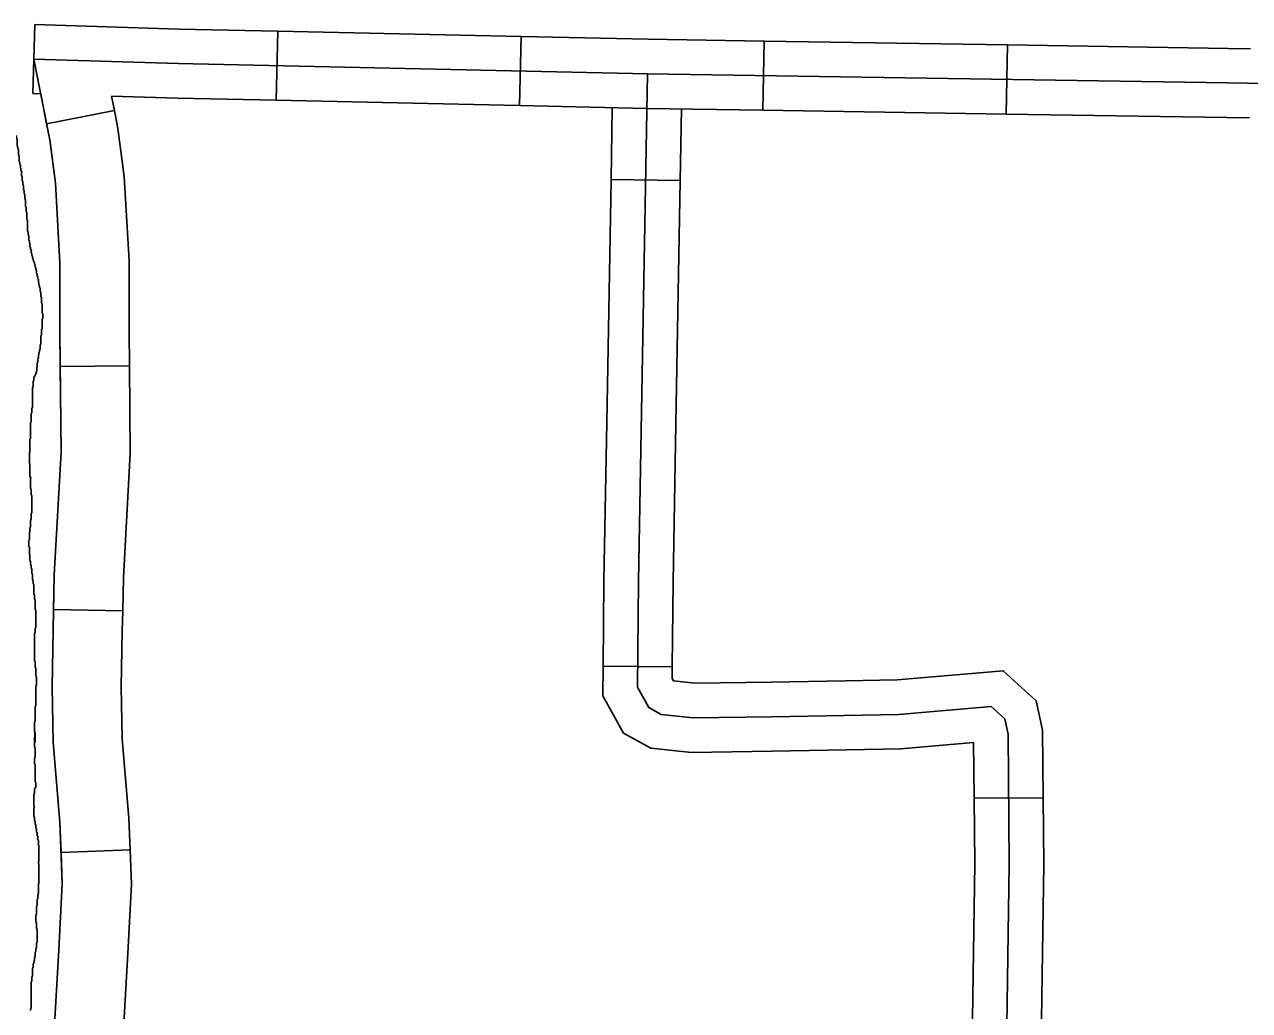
# Model space of a CAD drawing. Extents: x 813775 to 1157140, y 1757555 to 1979907.
# Drawn here: x 1021489 to 1026805, y 1868254 to 1872534 of the extents above; entities that cross this region are included whole.
import ezdxf

# ---------------------------------------------------------------- set-up
doc = ezdxf.new("R2010")
doc.units = 0
for name, color, linetype in [('Level 32', 7, 'Continuous'), ('Level 35', 7, 'Continuous'), ('Level 45', 7, 'Continuous')]:
    doc.layers.add(name, color=color, linetype=linetype)

msp = doc.modelspace()

# ---------------------------------------------------------------- linework, layer by layer
at = {"layer": 'Level 32'}
for p, q in [((1021524.3, 1872234.1), (1021533.7, 1872533.9)), ((1022581.3, 1872204.9), (1022587.9, 1872504.8)), ((1023637.1, 1872181.8), (1023643.6, 1872481.7)), ((1024693.8, 1872161.8), (1024698.5, 1872461.8)), ((1025749.7, 1872145.2), (1025754.4, 1872445.2)), ((1021878.8, 1872160.7), (1021584.4, 1872102.7)), ((1021943.9, 1871053.1), (1021644, 1871050.2)), ((1021914.7, 1869988.9), (1021614.8, 1869995.1)), ((1021947.2, 1868951.6), (1021647.4, 1868940.5))]:
    msp.add_line(p, q, dxfattribs=at)
for points in [[(1021533.7, 1872533.9), (1022159.9, 1872514.2), (1022587.9, 1872504.8)], [(1022587.9, 1872504.8), (1023643.6, 1872481.7)], [(1023643.6, 1872481.7), (1024195.3, 1872469.7), (1024698.5, 1872461.8)], [(1024698.5, 1872461.8), (1025754.4, 1872445.2)], [(1025754.4, 1872445.2), (1026712.2, 1872430.2), (1026810.4, 1872428.5)], [(1021529, 1872384), (1022155.9, 1872364.2), (1024192.5, 1872319.7), (1026709.8, 1872280.2), (1029365.4, 1872235.7), (1031101, 1872212.4)], [(1021617.9, 1868167.1), (1021637.6, 1868517.8), (1021652.4, 1868804.4), (1021642.5, 1869071.2), (1021612.9, 1869417.1), (1021608, 1869659.2), (1021612.9, 1869906.2), (1021617.9, 1870145.8), (1021647.5, 1870679.4), (1021642.5, 1871198.2), (1021642.5, 1871499.6), (1021622.8, 1871845.4), (1021598.1, 1872033.2), (1021529, 1872384)], [(1025757.7, 1869453.4), (1025742.9, 1869519.6), (1025683.6, 1869573.9), (1025283.8, 1869539.4), (1024731, 1869529.5), (1024390.4, 1869524.5), (1024252.2, 1869539.4), (1024197.9, 1869569), (1024148.5, 1869657.9), (1024153.5, 1870117.4), (1024192.5, 1872319.7)], [(1021524.3, 1872234), (1021558.8, 1872233)], [(1021584.4, 1872102.7), (1021558.8, 1872233)], [(1021878.8, 1872160.7), (1021866.4, 1872223.3)], [(1021866.4, 1872223.3), (1022151.9, 1872214.3), (1022581.3, 1872204.9)], [(1021943.9, 1871053.1), (1021942.5, 1871199.6), (1021942.5, 1871508.1), (1021921.7, 1871873.6), (1021894.3, 1872081.8), (1021878.8, 1872160.6)], [(1022581.3, 1872204.9), (1023637.1, 1872181.8)], [(1023637.1, 1872181.8), (1024189.6, 1872169.7), (1024693.8, 1872161.8)], [(1024693.8, 1872161.8), (1025749.7, 1872145.2)], [(1025749.7, 1872145.2), (1026707.4, 1872130.2), (1026805.4, 1872128.6)], [(1021644, 1871050.2), (1021642.5, 1871198.2), (1021642.5, 1871499.6), (1021622.8, 1871845.4), (1021598.1, 1872033.2), (1021584.4, 1872102.7)], [(1021614.8, 1869995.1), (1021617.9, 1870145.8), (1021647.5, 1870679.4), (1021644, 1871050.2)], [(1021914.7, 1869988.9), (1021917.7, 1870134.4), (1021947.6, 1870672.5), (1021943.9, 1871053.1)], [(1021647.4, 1868940.5), (1021642.5, 1869071.2), (1021612.9, 1869417.1), (1021608, 1869659.2), (1021612.9, 1869906.2), (1021614.8, 1869995.1)], [(1021947.2, 1868951.6), (1021942.1, 1869089.6), (1021912.7, 1869432.9), (1021908.1, 1869659.2), (1021912.9, 1869900.1), (1021914.7, 1869988.9)], [(1025415.1, 1861355.8), (1025441.8, 1861571.3), (1025461.5, 1862455.7), (1025525.7, 1863488.4), (1025560.2, 1864288.8), (1025713.2, 1866883.2), (1025742.9, 1867584.8), (1025762.6, 1868890.1), (1025757.7, 1869453.4)], [(1021596.9, 1867886.4), (1021617.9, 1868167.1), (1021637.6, 1868517.9), (1021652.4, 1868804.4), (1021647.4, 1868940.5)], [(1021896.1, 1867864), (1021917.2, 1868147.5), (1021937.2, 1868501.7), (1021952.7, 1868802.2), (1021947.2, 1868951.6)]]:
    msp.add_lwpolyline(points, dxfattribs=at)
at = {"layer": 'Level 35'}
for points in [[(1021517.9, 1871549.6), (1021517.9, 1871555.2), (1021515.1, 1871560.8), (1021515.1, 1871566.3), (1021512.3, 1871571.9), (1021512.3, 1871577.5), (1021512.3, 1871583.1), (1021509.6, 1871588.7), (1021509.6, 1871594.2), (1021506.8, 1871599.8), (1021506.8, 1871605.4), (1021506.8, 1871611), (1021506.8, 1871616.6), (1021504, 1871622.2), (1021504, 1871627.7), (1021504, 1871633.3), (1021501.2, 1871638.9), (1021501.2, 1871644.5), (1021501.2, 1871650.1), (1021501.2, 1871655.6), (1021501.2, 1871661.2), (1021501.2, 1871666.8), (1021501.2, 1871672.4), (1021501.2, 1871678), (1021501.2, 1871683.6), (1021498.4, 1871689.1), (1021498.4, 1871694.7), (1021498.4, 1871700.3), (1021498.4, 1871705.9), (1021498.4, 1871711.5), (1021498.4, 1871717), (1021495.6, 1871722.6), (1021495.6, 1871728.2), (1021495.6, 1871733.8), (1021495.6, 1871739.4), (1021492.8, 1871745), (1021492.8, 1871750.5), (1021492.8, 1871756.1), (1021492.8, 1871761.7), (1021492.8, 1871767.3), (1021492.8, 1871772.9), (1021490, 1871778.4), (1021490, 1871784), (1021490, 1871789.6), (1021490, 1871795.2), (1021487.2, 1871800.8), (1021487.2, 1871806.4), (1021487.2, 1871811.9), (1021484.5, 1871817.5), (1021484.5, 1871823.1), (1021484.5, 1871828.7), (1021484.5, 1871834.3), (1021481.7, 1871839.8), (1021481.7, 1871845.4), (1021481.7, 1871851), (1021478.9, 1871856.6), (1021478.9, 1871862.2), (1021478.9, 1871867.8), (1021478.9, 1871873.3), (1021476.1, 1871878.9), (1021476.1, 1871884.5), (1021476.1, 1871890.1), (1021476.1, 1871895.7), (1021473.3, 1871901.2), (1021473.3, 1871906.8), (1021470.5, 1871912.4), (1021470.5, 1871918), (1021470.5, 1871923.6), (1021467.7, 1871929.2), (1021467.7, 1871934.7), (1021464.9, 1871940.3), (1021464.9, 1871945.9), (1021464.9, 1871951.5), (1021464.9, 1871957.1), (1021464.9, 1871962.6), (1021462.1, 1871968.2), (1021462.1, 1871973.8), (1021462.1, 1871979.4), (1021462.1, 1871985), (1021462.1, 1871990.6), (1021459.3, 1871996.1), (1021459.3, 1872001.7), (1021456.6, 1872007.3), (1021456.6, 1872012.9), (1021456.6, 1872018.5), (1021456.6, 1872024.1), (1021456.6, 1872029.6), (1021456.6, 1872035.2), (1021453.8, 1872040.8), (1021453.8, 1872046.4), (1021453.8, 1872052)], [(1021543, 1871047.2), (1021543, 1871052.8), (1021543, 1871058.4), (1021543, 1871064), (1021545.8, 1871069.6), (1021545.8, 1871075.1), (1021545.8, 1871080.7), (1021548.6, 1871086.3), (1021548.6, 1871091.9), (1021548.6, 1871097.5), (1021551.4, 1871103), (1021551.4, 1871108.6), (1021554.2, 1871114.2), (1021554.2, 1871119.8), (1021557, 1871125.4), (1021557, 1871131), (1021557, 1871136.5), (1021557, 1871142.1), (1021559.8, 1871147.7), (1021559.8, 1871153.3), (1021559.8, 1871158.9), (1021559.8, 1871164.4), (1021559.8, 1871170), (1021559.8, 1871175.6), (1021559.8, 1871181.2), (1021562.6, 1871186.8), (1021562.6, 1871192.4), (1021562.6, 1871197.9), (1021562.6, 1871203.5), (1021562.6, 1871209.1), (1021565.4, 1871214.7), (1021565.4, 1871220.3), (1021565.4, 1871225.8), (1021565.4, 1871231.4), (1021565.4, 1871237), (1021565.4, 1871242.6), (1021565.4, 1871248.2), (1021565.4, 1871253.8), (1021568.1, 1871259.3), (1021568.1, 1871264.9), (1021568.1, 1871270.5), (1021568.1, 1871276.1), (1021565.4, 1871281.7), (1021565.4, 1871287.2), (1021565.4, 1871292.8), (1021565.4, 1871298.4), (1021565.4, 1871304), (1021565.4, 1871309.6), (1021565.4, 1871315.2), (1021565.4, 1871320.7), (1021562.6, 1871326.3), (1021562.6, 1871331.9), (1021562.6, 1871337.5), (1021562.6, 1871343.1), (1021562.6, 1871348.6), (1021559.8, 1871354.2), (1021559.8, 1871359.8), (1021559.8, 1871365.4), (1021559.8, 1871371), (1021557, 1871376.6), (1021557, 1871382.1), (1021557, 1871387.7), (1021554.2, 1871393.3), (1021554.2, 1871398.9), (1021551.4, 1871404.5), (1021551.4, 1871410), (1021548.6, 1871415.6), (1021548.6, 1871421.2), (1021548.6, 1871426.8), (1021545.8, 1871432.4), (1021545.8, 1871438), (1021543, 1871443.5), (1021543, 1871449.1), (1021540.2, 1871454.7), (1021540.2, 1871460.3), (1021540.2, 1871465.9), (1021537.5, 1871471.4), (1021537.5, 1871477), (1021534.7, 1871482.6), (1021534.7, 1871488.2), (1021531.9, 1871493.8), (1021531.9, 1871499.4), (1021529.1, 1871504.9), (1021526.3, 1871510.5), (1021526.3, 1871516.1), (1021523.5, 1871521.7), (1021523.5, 1871527.3), (1021520.7, 1871532.8), (1021520.7, 1871538.4), (1021517.9, 1871544), (1021517.9, 1871549.6)], [(1021526.3, 1870973.2), (1021526.3, 1870978.8), (1021526.3, 1870984.4), (1021529.1, 1870990), (1021529.1, 1870995.6), (1021529.1, 1871001.1), (1021531.9, 1871006.7), (1021534.7, 1871012.3), (1021537.5, 1871017.9), (1021543, 1871052.8)], [(1021520.7, 1870465.3), (1021520.7, 1870470.9), (1021520.7, 1870476.4), (1021520.7, 1870482), (1021520.7, 1870487.6), (1021517.9, 1870493.2), (1021517.9, 1870498.8), (1021517.9, 1870504.4), (1021517.9, 1870509.9), (1021517.9, 1870515.5), (1021515.1, 1870521.1), (1021515.1, 1870526.7), (1021515.1, 1870532.3), (1021515.1, 1870537.8), (1021515.1, 1870543.4), (1021515.1, 1870549), (1021515.1, 1870554.6), (1021515.1, 1870560.2), (1021515.1, 1870568.5), (1021512.3, 1870574.1), (1021512.3, 1870579.7), (1021512.3, 1870585.3), (1021512.3, 1870590.9), (1021512.3, 1870596.5), (1021512.3, 1870602), (1021512.3, 1870607.6), (1021512.3, 1870613.2), (1021512.3, 1870618.8), (1021512.3, 1870624.4), (1021509.6, 1870629.9), (1021509.6, 1870638.3), (1021509.6, 1870643.9), (1021509.6, 1870649.5), (1021509.6, 1870655.1), (1021509.6, 1870660.6), (1021509.6, 1870666.2), (1021509.6, 1870671.8), (1021512.3, 1870677.4), (1021512.3, 1870683), (1021512.3, 1870688.6), (1021512.3, 1870694.1), (1021512.3, 1870699.7), (1021512.3, 1870705.3), (1021512.3, 1870710.9), (1021512.3, 1870716.5), (1021512.3, 1870722), (1021512.3, 1870727.6), (1021512.3, 1870733.2), (1021515.1, 1870738.8), (1021515.1, 1870744.4), (1021515.1, 1870750), (1021515.1, 1870755.5), (1021515.1, 1870761.1), (1021515.1, 1870766.7), (1021515.1, 1870772.3), (1021515.1, 1870777.9), (1021515.1, 1870783.4), (1021515.1, 1870789), (1021515.1, 1870794.6), (1021515.1, 1870800.2), (1021515.1, 1870805.8), (1021517.9, 1870811.4), (1021517.9, 1870816.9), (1021517.9, 1870822.5), (1021517.9, 1870828.1), (1021517.9, 1870833.7), (1021517.9, 1870839.3), (1021517.9, 1870844.8), (1021520.7, 1870850.4), (1021520.7, 1870856), (1021520.7, 1870861.6), (1021520.7, 1870867.2), (1021523.5, 1870872.8), (1021523.5, 1870878.3), (1021523.5, 1870883.9), (1021523.5, 1870889.5), (1021523.5, 1870895.1), (1021523.5, 1870900.7), (1021523.5, 1870906.2), (1021523.5, 1870911.8), (1021523.5, 1870917.4), (1021523.5, 1870923), (1021523.5, 1870928.6), (1021523.5, 1870934.2), (1021523.5, 1870939.7), (1021523.5, 1870945.3), (1021523.5, 1870950.9), (1021523.5, 1870956.5), (1021526.3, 1870962.1), (1021526.3, 1870967.6), (1021526.3, 1870973.2)], [(1021537.5, 1869962.9), (1021537.5, 1869968.5), (1021537.5, 1869974.1), (1021537.5, 1869979.7), (1021537.5, 1869985.2), (1021537.5, 1869990.8), (1021534.7, 1869996.4), (1021534.7, 1870002), (1021534.7, 1870007.6), (1021534.7, 1870013.2), (1021534.7, 1870018.7), (1021534.7, 1870024.3), (1021534.7, 1870029.9), (1021534.7, 1870035.5), (1021531.9, 1870041.1), (1021531.9, 1870046.6), (1021531.9, 1870052.2), (1021531.9, 1870057.8), (1021529.1, 1870063.4), (1021529.1, 1870069), (1021529.1, 1870074.6), (1021529.1, 1870080.1), (1021529.1, 1870085.7), (1021529.1, 1870091.3), (1021529.1, 1870096.9), (1021529.1, 1870102.5), (1021526.3, 1870108), (1021526.3, 1870113.6), (1021526.3, 1870119.2), (1021523.5, 1870124.8), (1021523.5, 1870130.4), (1021523.5, 1870136), (1021523.5, 1870141.5), (1021523.5, 1870147.1), (1021520.7, 1870152.7), (1021520.7, 1870158.3), (1021520.7, 1870163.9), (1021520.7, 1870169.4), (1021517.9, 1870175), (1021517.9, 1870180.6), (1021517.9, 1870186.2), (1021515.1, 1870191.8), (1021515.1, 1870197.4), (1021515.1, 1870202.9), (1021512.3, 1870208.5), (1021512.3, 1870214.1), (1021512.3, 1870219.7), (1021512.3, 1870225.3), (1021512.3, 1870230.8), (1021509.6, 1870236.4), (1021509.6, 1870242), (1021509.6, 1870247.6), (1021509.6, 1870253.2), (1021509.6, 1870258.8), (1021509.6, 1870264.3), (1021506.8, 1870269.9), (1021506.8, 1870275.5), (1021506.8, 1870281.1), (1021506.8, 1870286.7), (1021506.8, 1870292.2), (1021509.6, 1870297.8), (1021509.6, 1870303.4), (1021509.6, 1870309), (1021509.6, 1870314.6), (1021509.6, 1870320.2), (1021509.6, 1870325.7), (1021512.3, 1870331.3), (1021512.3, 1870336.9), (1021512.3, 1870342.5), (1021512.3, 1870348.1), (1021515.1, 1870353.6), (1021515.1, 1870359.2), (1021515.1, 1870364.8), (1021515.1, 1870370.4), (1021515.1, 1870376), (1021515.1, 1870381.6), (1021517.9, 1870387.1), (1021517.9, 1870392.7), (1021517.9, 1870398.3), (1021517.9, 1870403.9), (1021517.9, 1870409.5), (1021520.7, 1870415), (1021520.7, 1870420.6), (1021520.7, 1870426.2), (1021520.7, 1870431.8), (1021520.7, 1870437.4), (1021520.7, 1870443), (1021520.7, 1870448.5), (1021520.7, 1870454.1), (1021520.7, 1870459.7), (1021520.7, 1870465.3)], [(1021534.7, 1869460.5), (1021531.9, 1869466.1), (1021531.9, 1869471.7), (1021531.9, 1869477.3), (1021531.9, 1869482.9), (1021531.9, 1869488.5), (1021531.9, 1869494), (1021531.9, 1869499.6), (1021531.9, 1869505.2), (1021534.7, 1869510.8), (1021534.7, 1869516.4), (1021534.7, 1869521.9), (1021534.7, 1869527.5), (1021534.7, 1869533.1), (1021534.7, 1869538.7), (1021534.7, 1869544.3), (1021534.7, 1869549.9), (1021534.7, 1869555.4), (1021534.7, 1869561), (1021534.7, 1869566.6), (1021534.7, 1869572.2), (1021537.5, 1869577.8), (1021537.5, 1869583.3), (1021537.5, 1869588.9), (1021537.5, 1869594.5), (1021537.5, 1869600.1), (1021537.5, 1869605.7), (1021537.5, 1869611.3), (1021537.5, 1869616.8), (1021537.5, 1869622.4), (1021537.5, 1869628), (1021537.5, 1869633.6), (1021537.5, 1869639.2), (1021537.5, 1869644.7), (1021537.5, 1869650.3), (1021537.5, 1869655.9), (1021537.5, 1869661.5), (1021540.2, 1869667.1), (1021540.2, 1869672.7), (1021540.2, 1869678.2), (1021540.2, 1869683.8), (1021540.2, 1869689.4), (1021540.2, 1869695), (1021540.2, 1869700.6), (1021537.5, 1869706.1), (1021537.5, 1869711.7), (1021537.5, 1869717.3), (1021537.5, 1869722.9), (1021537.5, 1869728.5), (1021537.5, 1869734.1), (1021537.5, 1869739.6), (1021534.7, 1869745.2), (1021534.7, 1869750.8), (1021534.7, 1869756.4), (1021534.7, 1869762), (1021534.7, 1869767.5), (1021531.9, 1869773.1), (1021531.9, 1869778.7), (1021531.9, 1869784.3), (1021531.9, 1869789.9), (1021531.9, 1869795.5), (1021531.9, 1869801), (1021531.9, 1869806.6), (1021531.9, 1869812.2), (1021531.9, 1869817.8), (1021531.9, 1869823.4), (1021531.9, 1869828.9), (1021531.9, 1869834.5), (1021531.9, 1869840.1), (1021531.9, 1869845.7), (1021531.9, 1869851.3), (1021531.9, 1869856.9), (1021531.9, 1869862.4), (1021531.9, 1869868), (1021531.9, 1869873.6), (1021531.9, 1869879.2), (1021531.9, 1869884.8), (1021531.9, 1869890.3), (1021534.7, 1869895.9), (1021534.7, 1869901.5), (1021534.7, 1869907.1), (1021534.7, 1869912.7), (1021537.5, 1869918.3), (1021537.5, 1869923.8), (1021537.5, 1869929.4), (1021537.5, 1869935), (1021537.5, 1869940.6), (1021537.5, 1869946.2), (1021537.5, 1869951.8), (1021537.5, 1869957.3), (1021537.5, 1869962.9)], [(1021534.7, 1869259), (1021534.7, 1869264.6), (1021534.7, 1869270.2), (1021534.7, 1869275.8), (1021534.7, 1869281.4), (1021534.7, 1869286.9), (1021534.7, 1869292.5), (1021534.7, 1869298.1), (1021534.7, 1869303.7), (1021534.7, 1869309.3), (1021534.7, 1869314.9), (1021534.7, 1869320.4), (1021531.9, 1869326), (1021531.9, 1869331.6), (1021531.9, 1869337.2), (1021531.9, 1869342.8), (1021531.9, 1869348.3), (1021534.7, 1869353.9), (1021534.7, 1869359.5), (1021534.7, 1869365.1), (1021534.7, 1869370.7), (1021534.7, 1869376.3), (1021534.7, 1869381.8), (1021534.7, 1869387.4), (1021534.7, 1869393), (1021531.9, 1869398.6), (1021531.9, 1869404.2), (1021531.9, 1869409.7), (1021534.7, 1869460.5), (1021534.7, 1869420.9), (1021534.7, 1869422.3)], [(1021545.8, 1868756.7), (1021548.6, 1868762.2), (1021548.6, 1868767.8), (1021548.6, 1868773.4), (1021548.6, 1868779), (1021548.6, 1868784.6), (1021548.6, 1868790.2), (1021548.6, 1868795.7), (1021548.6, 1868801.3), (1021551.4, 1868806.9), (1021551.4, 1868812.5), (1021551.4, 1868818.1), (1021551.4, 1868823.6), (1021551.4, 1868829.2), (1021551.4, 1868834.8), (1021551.4, 1868840.4), (1021551.4, 1868846), (1021551.4, 1868851.6), (1021551.4, 1868857.1), (1021551.4, 1868862.7), (1021551.4, 1868868.3), (1021551.4, 1868873.9), (1021551.4, 1868879.5), (1021551.4, 1868885), (1021551.4, 1868890.6), (1021548.6, 1868896.2), (1021551.4, 1868901.8), (1021551.4, 1868907.4), (1021551.4, 1868913), (1021551.4, 1868918.5), (1021551.4, 1868924.1), (1021551.4, 1868929.7), (1021551.4, 1868935.3), (1021551.4, 1868940.9), (1021551.4, 1868946.5), (1021551.4, 1868952), (1021551.4, 1868957.6), (1021551.4, 1868963.2), (1021551.4, 1868968.8), (1021548.6, 1868974.4), (1021548.6, 1868979.9), (1021548.6, 1868985.5), (1021548.6, 1868991.1), (1021545.8, 1868996.7), (1021545.8, 1869002.3), (1021545.8, 1869007.9), (1021543, 1869013.4), (1021543, 1869019), (1021543, 1869024.6), (1021540.2, 1869030.2), (1021540.2, 1869035.8), (1021540.2, 1869041.3), (1021537.5, 1869046.9), (1021537.5, 1869052.5), (1021537.5, 1869058.1), (1021534.7, 1869063.7), (1021534.7, 1869069.3), (1021534.7, 1869074.8), (1021531.9, 1869080.4), (1021531.9, 1869086), (1021531.9, 1869091.6), (1021529.1, 1869097.2), (1021529.1, 1869102.7), (1021529.1, 1869108.3), (1021529.1, 1869113.9), (1021529.1, 1869119.5), (1021529.1, 1869125.1), (1021529.1, 1869130.7), (1021531.9, 1869136.2), (1021529.1, 1869141.8), (1021529.1, 1869147.4), (1021529.1, 1869153), (1021529.1, 1869158.6), (1021529.1, 1869164.1), (1021529.1, 1869169.7), (1021529.1, 1869175.3), (1021529.1, 1869180.9), (1021529.1, 1869186.5), (1021529.1, 1869192.1), (1021531.9, 1869197.6), (1021531.9, 1869203.2), (1021531.9, 1869208.8), (1021531.9, 1869214.4), (1021534.7, 1869220), (1021537.5, 1869225.5), (1021537.5, 1869231.1), (1021537.5, 1869236.7), (1021537.5, 1869242.3), (1021534.7, 1869247.9), (1021534.7, 1869253.5), (1021534.7, 1869259)], [(1021515.1, 1868254.3), (1021515.1, 1868259.9), (1021517.9, 1868265.5), (1021517.9, 1868271), (1021517.9, 1868276.6), (1021517.9, 1868282.2), (1021517.9, 1868287.8), (1021517.9, 1868293.4), (1021517.9, 1868299), (1021517.9, 1868304.5), (1021517.9, 1868310.1), (1021517.9, 1868315.7), (1021517.9, 1868321.3), (1021517.9, 1868326.9), (1021517.9, 1868332.4), (1021517.9, 1868338), (1021517.9, 1868343.6), (1021517.9, 1868349.2), (1021517.9, 1868354.8), (1021517.9, 1868360.4), (1021517.9, 1868365.9), (1021517.9, 1868371.5), (1021517.9, 1868377.1), (1021520.7, 1868382.7), (1021520.7, 1868388.3), (1021520.7, 1868393.8), (1021520.7, 1868399.4), (1021523.5, 1868405), (1021523.5, 1868410.6), (1021523.5, 1868416.2), (1021523.5, 1868421.8), (1021523.5, 1868427.3), (1021523.5, 1868432.9), (1021523.5, 1868438.5), (1021526.3, 1868444.1), (1021526.3, 1868449.7), (1021526.3, 1868455.2), (1021529.1, 1868460.8), (1021529.1, 1868466.4), (1021531.9, 1868472), (1021531.9, 1868477.6), (1021531.9, 1868483.2), (1021534.7, 1868488.7), (1021534.7, 1868494.3), (1021534.7, 1868499.9), (1021534.7, 1868505.5), (1021537.5, 1868511.1), (1021537.5, 1868516.6), (1021537.5, 1868522.2), (1021540.2, 1868527.8), (1021540.2, 1868533.4), (1021540.2, 1868539), (1021540.2, 1868544.6), (1021543, 1868550.1), (1021543, 1868555.7), (1021543, 1868561.3), (1021543, 1868566.9), (1021543, 1868572.5), (1021543, 1868578), (1021543, 1868583.6), (1021543, 1868589.2), (1021543, 1868594.8), (1021543, 1868600.4), (1021543, 1868606), (1021540.2, 1868611.5), (1021540.2, 1868617.1), (1021540.2, 1868622.7), (1021540.2, 1868628.3), (1021540.2, 1868633.9), (1021537.5, 1868639.4), (1021537.5, 1868645), (1021537.5, 1868650.6), (1021537.5, 1868656.2), (1021537.5, 1868661.8), (1021537.5, 1868667.4), (1021540.2, 1868672.9), (1021540.2, 1868678.5), (1021540.2, 1868684.1), (1021540.2, 1868689.7), (1021540.2, 1868695.3), (1021540.2, 1868700.8), (1021540.2, 1868706.4), (1021543, 1868712), (1021543, 1868717.6), (1021543, 1868723.2), (1021543, 1868728.8), (1021543, 1868734.3), (1021545.8, 1868739.9), (1021545.8, 1868745.5), (1021545.8, 1868751.1), (1021545.8, 1868756.7)]]:
    msp.add_spline(points, degree=3, dxfattribs=at)
at = {"layer": 'Level 45'}
for p, q in [((1024334.3, 1871856.5), (1024034.3, 1871861.8)), ((1024299.5, 1869745.8), (1023999.5, 1869749.1)), ((1025910.1, 1869177.9), (1025610.1, 1869175.2))]:
    msp.add_line(p, q, dxfattribs=at)
for points in [[(1024034.3, 1871861.8), (1024039.8, 1872173)], [(1024334.3, 1871856.5), (1024339.8, 1872167.4)], [(1024015.6, 1870806), (1024034.3, 1871861.8)], [(1024315.6, 1870800.7), (1024334.3, 1871856.5)], [(1023999.5, 1869749.1), (1024003.5, 1870119.6), (1024015.6, 1870806)], [(1024299.5, 1869745.8), (1024303.5, 1870115.3), (1024315.6, 1870800.7)], [(1025056.9, 1869385.3), (1024733.4, 1869379.5), (1024383.5, 1869374.4), (1024206.5, 1869393.4), (1024087.8, 1869458.2), (1023998.1, 1869619.9), (1023999.5, 1869749.1)], [(1025051.5, 1869685.2), (1024728.6, 1869679.5), (1024397.3, 1869674.7), (1024305.3, 1869684.5), (1024299, 1869696), (1024299.5, 1869745.8)], [(1025910.1, 1869177.9), (1025907.5, 1869470.6), (1025879, 1869598.3), (1025736.4, 1869729.1), (1025276, 1869689.2), (1025051.5, 1869685.2)], [(1025610.1, 1869175.2), (1025608, 1869416.8), (1025291.6, 1869389.5), (1025056.9, 1869385.3)], [(1025601, 1868122.9), (1025612.6, 1868890.6), (1025610.1, 1869175.2)], [(1025900.9, 1868118.4), (1025912.6, 1868889.7), (1025910.1, 1869177.9)]]:
    msp.add_lwpolyline(points, dxfattribs=at)

doc.saveas('drawing.dxf')
